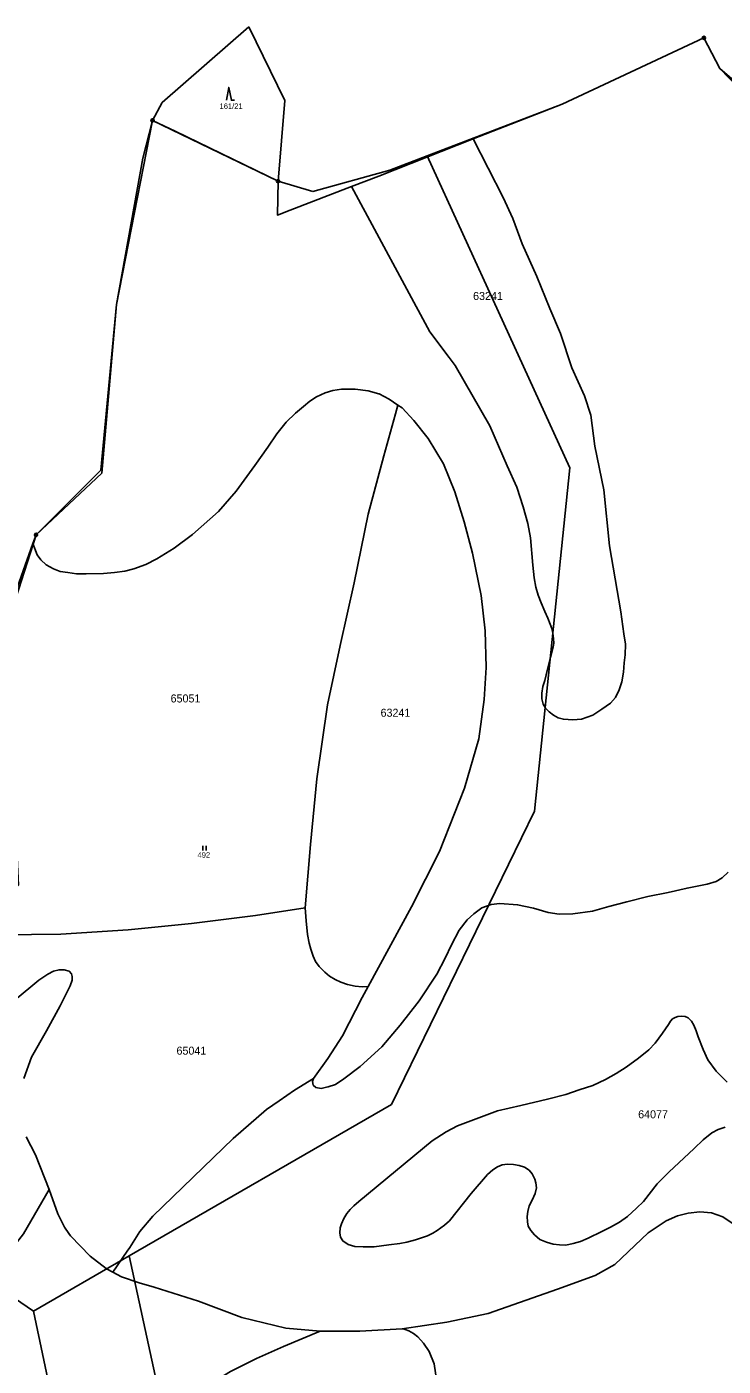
# Model space of a CAD drawing. Extents: x -546762 to -540209, y -1046851 to -1035694.
# Drawn here: x -542553.7 to -542336.2, y -1037330.5 to -1036912.1 of the extents above; entities that cross this region are included whole.
import ezdxf

# ---------------------------------------------------------------- set-up
doc = ezdxf.new("R2010")
doc.units = 0
for name, color, linetype in [('Vrstva 1', 7, 'Continuous'), ('Vrstva 18', 7, 'Continuous'), ('Vrstva 24', 7, 'Continuous'), ('Vrstva 25', 7, 'Continuous'), ('Vrstva 52', 7, 'Continuous'), ('Vrstva 53', 7, 'Continuous'), ('Vrstva 6', 7, 'Continuous')]:
    doc.layers.add(name, color=color, linetype=linetype)

msp = doc.modelspace()

# ---------------------------------------------------------------- linework, layer by layer
at = {"layer": 'Vrstva 1'}
for points in [[(-542342.26, -1036915.59), (-542386.58, -1036936.27)], [(-542337.3, -1036925.14), (-542342.26, -1036915.59)], [(-542337.3, -1036925.14), (-542326.22, -1036934.67)], [(-542428.69, -1036952.42), (-542386.58, -1036936.27)], [(-542517.44, -1036953.13), (-542514.44, -1036941.36)], [(-542475.26, -1036960.36), (-542514.44, -1036941.36)], [(-542525.74, -1036998.83), (-542517.44, -1036953.13)], [(-542440.36, -1036956.9), (-542428.69, -1036952.42)], [(-542428.69, -1036952.42), (-542384.11, -1037049.85)], [(-542464.36, -1036963.57), (-542440.36, -1036956.9)], [(-542475.26, -1036960.36), (-542464.36, -1036963.57)], [(-542525.74, -1036998.83), (-542530.32, -1037051.58)], [(-542550.84, -1037070.8), (-542530.32, -1037051.58)], [(-542384.11, -1037049.85), (-542395.12, -1037157.1)], [(-542564.61, -1037113.6), (-542550.84, -1037070.8)], [(-542395.12, -1037157.1), (-542439.84, -1037248.73)], [(-542439.84, -1037248.73), (-542521.76, -1037296.05)], [(-542628.05, -1037261.02), (-542551.62, -1037313.29)], [(-542521.76, -1037296.05), (-542551.62, -1037313.29)], [(-542496.83, -1037410.52), (-542521.76, -1037296.05)], [(-542551.62, -1037313.29), (-542515.82, -1037483.08)]]:
    msp.add_lwpolyline(points, dxfattribs=at)
at = {"layer": 'Vrstva 24'}
for centre, radius in [((-542342.26, -1036915.59), 0.5), ((-542342.26, -1036915.59), 0.1), ((-542514.44, -1036941.36), 0.5), ((-542514.44, -1036941.36), 0.1), ((-542475.26, -1036960.36), 0.5), ((-542475.26, -1036960.36), 0.1), ((-542550.84, -1037070.8), 0.5), ((-542550.84, -1037070.8), 0.1)]:
    msp.add_circle(centre, radius, dxfattribs=at)
at = {"layer": 'Vrstva 25'}
for p, q in [((-542498.75, -1037169.43), (-542498.75, -1037167.93)), ((-542497.75, -1037169.43), (-542497.75, -1037167.93))]:
    msp.add_line(p, q, dxfattribs=at)
msp.add_lwpolyline([(-542491.34, -1036935.08), (-542490.64, -1036931.08), (-542489.84, -1036935.08), (-542488.84, -1036935.08)], dxfattribs=at)
at = {"layer": 'Vrstva 52'}
for points in [[(-542240.22, -1036942.02), (-542271.64, -1036938.39), (-542294.61, -1036950.84), (-542306.42, -1036957.24), (-542325.81, -1036937.08), (-542337.3, -1036925.14), (-542342.26, -1036915.59), (-542386.58, -1036936.27), (-542414.3, -1036947.18)], [(-542452.27, -1036962.05), (-542471.5, -1036969.45), (-542475.46, -1036970.97), (-542475.26, -1036960.36), (-542507.39, -1036944.78), (-542514.44, -1036941.36), (-542525.74, -1036998.83), (-542530.63, -1037050.57), (-542550.84, -1037070.8), (-542551.82, -1037073.57)], [(-542414.3, -1036947.18), (-542443.74, -1036958.77), (-542452.27, -1036962.05)], [(-542414.3, -1036947.18), (-542404.91, -1036965.51), (-542401.99, -1036971.99), (-542399.06, -1036979.93), (-542394.47, -1036990.1), (-542390.43, -1037000.13), (-542387.09, -1037007.94), (-542383.47, -1037018.66), (-542379.54, -1037027.41), (-542377.59, -1037033.4), (-542376.34, -1037043.15), (-542373.55, -1037056.8), (-542371.74, -1037074.22), (-542368.26, -1037094.84), (-542367.26, -1037101.71), (-542366.8, -1037104.98), (-542366.85, -1037108.3), (-542367.12, -1037110.81), (-542367.39, -1037113.76), (-542367.89, -1037116.72), (-542368.76, -1037119.22), (-542369.87, -1037121.63), (-542371.46, -1037123.41), (-542374.1, -1037125.27), (-542376.96, -1037127.18), (-542380.46, -1037128.41)], [(-542380.46, -1037128.41), (-542383.15, -1037128.64), (-542386.15, -1037128.41), (-542387.83, -1037127.96), (-542389.19, -1037127.14), (-542390.56, -1037126.14), (-542391.74, -1037124.95), (-542392.42, -1037123.68), (-542392.88, -1037122.04), (-542392.92, -1037120.22), (-542392.56, -1037118.22), (-542391.97, -1037116.27), (-542391.1, -1037112.81), (-542389.33, -1037105.94), (-542389.16, -1037104.61), (-542389.19, -1037103.23), (-542389.4, -1037101.57), (-542389.79, -1037100.11), (-542390.33, -1037098.73), (-542391.03, -1037096.89), (-542391.92, -1037094.73), (-542393.14, -1037092.03), (-542394.07, -1037089.7), (-542394.79, -1037087.2), (-542395.29, -1037084.29), (-542395.66, -1037080.33), (-542396.43, -1037071.79), (-542397.25, -1037067.29), (-542398.7, -1037062.05), (-542400.7, -1037055.96), (-542403.75, -1037049.27), (-542409.1, -1037036.76), (-542419.92, -1037017.9), (-542421.79, -1037015.43), (-542427.88, -1037007.39), (-542452.27, -1036962.05)], [(-542551.82, -1037073.57), (-542550.49, -1037077.02), (-542549.35, -1037078.66), (-542547.63, -1037080.16), (-542545.35, -1037081.48), (-542543.31, -1037082.25), (-542540.94, -1037082.61), (-542538.25, -1037082.96), (-542535.16, -1037083.01), (-542529.8, -1037082.87), (-542526.3, -1037082.6), (-542523.11, -1037082.14), (-542520.25, -1037081.46), (-542516.57, -1037080.05), (-542513.11, -1037078.27), (-542507.7, -1037074.95), (-542501.94, -1037070.75), (-542493.83, -1037063.51), (-542488.34, -1037057.14), (-542482.53, -1037049.18), (-542478.41, -1037043.43), (-542475.59, -1037039.29), (-542472.68, -1037035.61), (-542469.86, -1037032.79), (-542467.36, -1037030.7), (-542465.36, -1037029.06), (-542463.27, -1037027.69), (-542460.54, -1037026.51), (-542458.13, -1037025.69), (-542455.49, -1037025.33), (-542451.18, -1037025.33), (-542447.13, -1037025.87), (-542443.83, -1037026.75), (-542443.72, -1037026.78), (-542440.51, -1037028.46), (-542437.81, -1037030.29)], [(-542447.1, -1037064.41), (-542442.23, -1037046.12), (-542438.58, -1037033.04), (-542437.81, -1037030.29)], [(-542437.81, -1037030.29), (-542436.53, -1037031.16), (-542432.87, -1037035.06), (-542428.34, -1037040.72), (-542423.64, -1037048.68), (-542420.06, -1037057.43), (-542417.12, -1037066.71), (-542414.49, -1037076.5), (-542411.79, -1037089.79), (-542410.59, -1037100.78), (-542410.31, -1037112.22), (-542410.86, -1037122.25), (-542412.54, -1037134.51), (-542416.99, -1037149.98), (-542424.79, -1037169.76), (-542433.6, -1037187.03), (-542447.1, -1037211.9)], [(-542466.81, -1037187.32), (-542465.14, -1037167.53), (-542463.19, -1037147.06), (-542459.77, -1037123.89), (-542455.88, -1037105.37), (-542451.49, -1037085.86), (-542447.1, -1037064.41)], [(-542551.82, -1037073.57), (-542557.85, -1037090.63), (-542558.29, -1037092.13), (-542564.61, -1037113.6), (-542566.78, -1037134.99), (-542557.49, -1037156.02), (-542556.85, -1037169.44), (-542556.34, -1037180.26), (-542570.54, -1037195.82)], [(-542464.18, -1037240.65), (-542464.5, -1037241.56), (-542464.27, -1037242.65), (-542463.45, -1037243.38), (-542461.77, -1037243.7), (-542460.18, -1037243.37), (-542459.63, -1037243.25), (-542457.31, -1037242.52), (-542454.72, -1037240.74), (-542449.63, -1037236.88), (-542442.81, -1037230.69), (-542437.09, -1037223.96), (-542431.2, -1037216.32), (-542425.71, -1037208.04), (-542423.07, -1037203.01), (-542421.08, -1037198.87), (-542418.69, -1037194.26), (-542416.23, -1037191.07), (-542414.16, -1037189.15), (-542411.62, -1037187.32), (-542408.67, -1037186.28), (-542405.97, -1037185.96), (-542400.48, -1037186.36), (-542395.47, -1037187.4), (-542390.93, -1037188.75), (-542387.43, -1037189.31), (-542383.21, -1037189.15), (-542377.09, -1037188.35), (-542371.99, -1037186.92), (-542366.35, -1037185.41), (-542359.74, -1037183.81), (-542353.39, -1037182.49), (-542347.5, -1037181.14), (-542341.29, -1037179.94), (-542338.39, -1037179.04), (-542336.61, -1037177.94), (-542334.7, -1037176.17)], [(-542570.54, -1037195.82), (-542543.11, -1037195.54), (-542522.08, -1037194.14), (-542502.31, -1037192.19), (-542482.26, -1037189.68), (-542466.81, -1037187.32)], [(-542447.1, -1037211.9), (-542448.97, -1037211.96), (-542451.15, -1037211.73), (-542453.56, -1037211.23), (-542455.61, -1037210.55), (-542457.43, -1037209.69), (-542459.2, -1037208.69), (-542460.7, -1037207.46), (-542462.43, -1037205.59), (-542463.52, -1037204.05), (-542464.34, -1037202.41), (-542465.07, -1037200.27), (-542465.55, -1037198.39), (-542466.11, -1037195.61), (-542466.43, -1037191.39), (-542466.81, -1037187.32)], [(-542557.38, -1037216), (-542549.92, -1037209.95), (-542547.19, -1037208), (-542545.42, -1037207.09), (-542543.65, -1037206.63), (-542542.01, -1037206.68), (-542540.51, -1037207.13), (-542539.74, -1037207.91), (-542539.51, -1037208.77), (-542539.6, -1037209.91), (-542540.19, -1037211.68), (-542543.35, -1037217.92), (-542547.52, -1037225.72), (-542552.26, -1037233.94), (-542554.62, -1037240.63)], [(-542447.1, -1037211.9), (-542448.95, -1037215.31), (-542455.15, -1037227.28), (-542459.74, -1037234.38), (-542464.18, -1037240.65)], [(-542377, -1037242.78), (-542372.95, -1037240.91), (-542369.71, -1037239.05), (-542366.54, -1037237.12), (-542362.74, -1037234.28), (-542359.42, -1037231.69), (-542357.51, -1037229.56), (-542355.15, -1037226.42), (-542353.35, -1037223.73), (-542352.69, -1037222.69), (-542352.06, -1037222.03), (-542351.29, -1037221.56), (-542350.37, -1037221.29), (-542349.34, -1037221.16), (-542348.17, -1037221.29), (-542347.22, -1037221.69), (-542346.11, -1037222.72), (-542345.4, -1037223.91), (-542344.66, -1037225.68), (-542344.08, -1037227.64), (-542342.51, -1037231.51), (-542341.05, -1037234.75), (-542338.46, -1037238.31), (-542334.98, -1037241.8)], [(-542464.18, -1037240.65), (-542470.11, -1037244.24), (-542474.89, -1037247.56), (-542478.85, -1037250.31), (-542489.23, -1037259.31), (-542514.39, -1037283.62), (-542518.43, -1037288.42), (-542521.59, -1037293.44), (-542522.38, -1037294.6), (-542526.82, -1037301.12)], [(-542421.72, -1037285.04), (-542423.27, -1037286.42), (-542425.53, -1037288.13), (-542426.92, -1037288.97), (-542428.59, -1037289.71), (-542430.44, -1037290.36), (-542432.38, -1037291.05), (-542435.02, -1037291.74), (-542437.24, -1037292.16), (-542440.66, -1037292.58), (-542445.28, -1037293.18), (-542448.66, -1037293.18), (-542451.25, -1037293.09), (-542453.33, -1037292.48), (-542455.04, -1037291.37), (-542455.74, -1037290.17), (-542455.92, -1037288.83), (-542455.83, -1037287.3), (-542455.46, -1037286.05), (-542454.72, -1037284.34), (-542453.8, -1037282.81), (-542452.78, -1037281.52), (-542451.62, -1037280.36), (-542450.06, -1037279.03), (-542427.12, -1037260.04), (-542422.79, -1037257.29), (-542419.22, -1037255.43), (-542414.21, -1037253.56), (-542406.76, -1037250.73), (-542399.39, -1037249.03), (-542391.14, -1037247.08), (-542385.41, -1037245.61), (-542381.21, -1037244.15), (-542377, -1037242.78)], [(-542335.63, -1037255.81), (-542337.85, -1037256.55), (-542339.79, -1037257.61), (-542342.52, -1037259.79), (-542345.34, -1037262.52), (-542350.09, -1037266.99), (-542353.16, -1037269.74), (-542356.89, -1037273.47), (-542361.18, -1037279.06), (-542363.3, -1037281.16), (-542366.08, -1037283.75), (-542368.67, -1037285.46), (-542371.4, -1037287.08), (-542374.13, -1037288.38), (-542378.38, -1037290.51), (-542380.83, -1037291.5), (-542383.14, -1037292.19), (-542385.41, -1037292.7), (-542387.4, -1037292.57), (-542389.34, -1037292.33), (-542391.42, -1037291.78), (-542393.46, -1037290.9), (-542395.22, -1037289.42), (-542396.33, -1037288.12), (-542397.11, -1037286.73), (-542397.39, -1037285.39), (-542397.48, -1037283.77), (-542397.3, -1037282.15), (-542396.83, -1037280.35), (-542395.91, -1037278.59), (-542394.94, -1037276.51), (-542394.57, -1037274.75), (-542394.71, -1037273.17), (-542395.03, -1037272.02), (-542395.86, -1037270.4), (-542396.83, -1037269.29), (-542398.27, -1037268.36), (-542399.93, -1037267.76), (-542401.69, -1037267.48), (-542403.59, -1037267.39), (-542405.25, -1037267.62), (-542406.73, -1037268.18), (-542408.21, -1037269.15), (-542409.88, -1037270.63), (-542414.92, -1037276.55), (-542421.72, -1037285.04)], [(-542553.93, -1037258.88), (-542551, -1037264.45), (-542546.77, -1037275.32)], [(-542260.23, -1037272.16), (-542279.64, -1037278.49), (-542298.86, -1037285.59), (-542313.06, -1037289.07), (-542319.17, -1037289.89), (-542324.26, -1037289.73), (-542328.96, -1037288.62), (-542332.46, -1037286.39), (-542336.36, -1037283.84), (-542339.86, -1037282.57), (-542343.52, -1037282.25), (-542347.18, -1037282.65), (-542350.52, -1037283.52), (-542354.1, -1037285.03), (-542359.67, -1037288.86), (-542370.09, -1037298.73), (-542376.21, -1037302.12), (-542388.04, -1037306.44), (-542409.62, -1037313.97), (-542422.57, -1037316.75), (-542436.5, -1037318.84)], [(-542546.77, -1037275.32), (-542554.71, -1037289.14), (-542561.37, -1037297.67), (-542563.36, -1037300.23)], [(-542526.82, -1037301.12), (-542528.63, -1037300.16), (-542528.89, -1037299.96), (-542533.96, -1037296.1), (-542540.09, -1037289.81), (-542540.6, -1037289.07), (-542542, -1037287.02), (-542544.07, -1037282.88), (-542546.77, -1037275.32)], [(-542462.12, -1037319.54), (-542472.84, -1037318.56), (-542486.62, -1037315.22), (-542500.13, -1037310.13), (-542513.91, -1037305.81), (-542518.61, -1037304.46), (-542524.1, -1037302.55), (-542526.82, -1037301.12)], [(-542531.96, -1037383.95), (-542531.81, -1037382.2), (-542530.96, -1037378.09), (-542529.55, -1037373.41), (-542527.49, -1037368.14), (-542523.1, -1037360.63), (-542519.7, -1037355.1), (-542515.59, -1037350.28), (-542515.05, -1037349.82), (-542510.35, -1037345.75), (-542509.75, -1037345.25), (-542505.25, -1037341.49), (-542497.6, -1037336.68), (-542490.1, -1037332.14), (-542482.02, -1037328.03), (-542473.52, -1037324.35), (-542462.12, -1037319.54)], [(-542436.5, -1037318.84), (-542435.53, -1037318.99), (-542434.42, -1037319.41), (-542432.94, -1037320.29), (-542431.64, -1037321.3), (-542429.85, -1037323.25), (-542428.05, -1037325.9), (-542426.5, -1037329.72), (-542425.65, -1037335.39), (-542425.22, -1037340.64), (-542425.65, -1037347.01), (-542427.06, -1037353.25), (-542429.33, -1037358.92), (-542432.59, -1037364.87), (-542438.39, -1037371.25), (-542444.49, -1037376.63), (-542451.71, -1037381.59), (-542461.2, -1037386.98), (-542472.18, -1037391.98)], [(-542462.12, -1037319.54), (-542449.72, -1037319.54), (-542436.5, -1037318.84)]]:
    msp.add_lwpolyline(points, dxfattribs=at)
at = {"layer": 'Vrstva 6'}
for points in [[(-542511.49, -1036935.78), (-542484.38, -1036912.14)], [(-542484.38, -1036912.14), (-542473.16, -1036935.16)], [(-542473.16, -1036935.16), (-542475.26, -1036960.36)], [(-542514.44, -1036941.36), (-542511.49, -1036935.78)]]:
    msp.add_lwpolyline(points, dxfattribs=at)

# ---------------------------------------------------------------- texts
at = {"layer": 'Vrstva 18'}
for s, p in [('161/21', (-542493.52, -1036937.78)), ('492', (-542500.39, -1037171.64))]:
    msp.add_text(s, height=1.7, dxfattribs=at).set_placement(p)
at = {"layer": 'Vrstva 53'}
for s, p in [('63241', (-542414.35, -1036997.47)), ('65051', (-542508.81, -1037123.17)), ('63241', (-542443.24, -1037127.63)), ('65041', (-542506.97, -1037233.17)), ('64077', (-542362.8, -1037253.05))]:
    msp.add_text(s, height=2.5, dxfattribs=at).set_placement(p)

doc.saveas('drawing.dxf')
